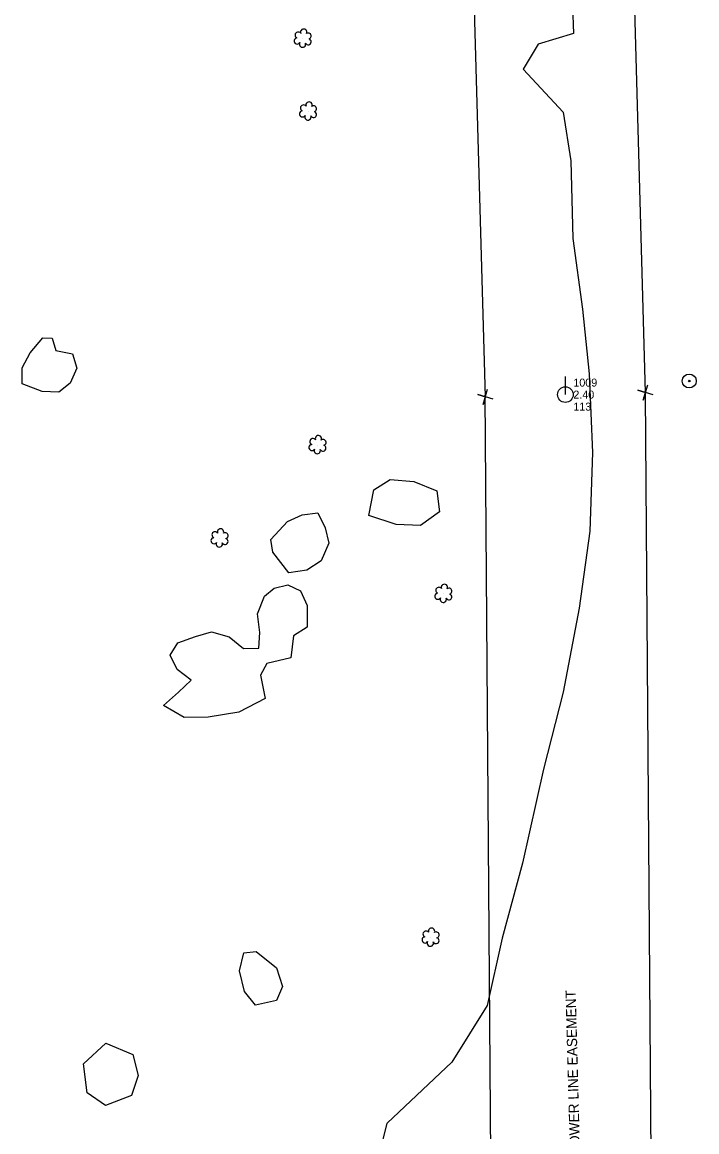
# Model space of a CAD drawing. Extents: x 3040896 to 3051146, y 687568 to 732976.
# Drawn here: x 3043563.5 to 3043774.2, y 723399.7 to 723746.3 of the extents above; entities that cross this region are included whole.
import ezdxf

# ---------------------------------------------------------------- set-up
doc = ezdxf.new("R2010")
doc.units = 0
for name, color, linetype in [('Exist Other Culture Anchor (Guy Wire) CELL', 7, 'Continuous'), ('Exist Other Culture Area Outline', 7, 'Continuous'), ('Exist Property Corner CELL', 7, 'Continuous'), ('Exist Right of Way Easement Line', 7, 'Continuous'), ('Exist Right of Way Easement Line Text', 7, 'Continuous'), ('Exist Right of Way Line', 7, 'Continuous'), ('Exist Utilities Power Pole CELL', 7, 'Continuous'), ('Exist Utilities Power Pole Cogo Comment', 7, 'Continuous'), ('Exist Utilities Power Pole Cogo Elevation', 7, 'Continuous'), ('Exist Utilities Power Pole Cogo Number', 7, 'Continuous'), ('Exist Vegetation Hedge Row', 7, 'Continuous'), ('Exist Vegetation Shrub CELL', 7, 'Continuous')]:
    doc.layers.add(name, color=color, linetype=linetype)

# ---------------------------------------------------------------- blocks, each defined once
blk = doc.blocks.new('EXIST UTILITIES POWER POLE')
at = {"layer": 'Exist Utilities Power Pole CELL'}
for q in [(0, 0.1125), (0, 0)]:
    blk.add_line((0, 0), q, dxfattribs=at)
blk.add_circle((0, 0), 0.049, dxfattribs=at)
blk = doc.blocks.new('EXIST OTHER CULTURE ANCHOR (GUY WIRE)')
at = {"layer": 'Exist Other Culture Anchor (Guy Wire) CELL'}
for radius in [0.0436, 0.0048]:
    blk.add_circle((0, 0), radius, dxfattribs=at)

msp = doc.modelspace()

# ---------------------------------------------------------------- linework, layer by layer
at = {"layer": 'Exist Other Culture Area Outline'}
for points in [[(3043735.38, 723751.37), (3043735.68, 723742.79), (3043724.64, 723739.49), (3043719.93, 723731.66), (3043732.46, 723718.23), (3043734.83, 723702.99), (3043735.42, 723678.74), (3043738.46, 723656.72), (3043740.54, 723636.45), (3043741.63, 723611.85), (3043740.73, 723587.29), (3043737.4, 723563.23), (3043732.4, 723537.04), (3043726.27, 723512.94), (3043719.69, 723483.55), (3043713.37, 723460.14), (3043708.66, 723439.11), (3043697.71, 723421.38), (3043677.5, 723402.39)], [(3043735.38, 723751.37), (3043735.68, 723742.79), (3043724.64, 723739.49), (3043719.93, 723731.66), (3043732.46, 723718.23), (3043734.83, 723702.99), (3043735.42, 723678.74), (3043738.46, 723656.72), (3043740.54, 723636.45), (3043741.63, 723611.85), (3043740.73, 723587.29), (3043737.4, 723563.23), (3043732.4, 723537.04), (3043726.27, 723512.94), (3043719.69, 723483.55), (3043713.37, 723460.14), (3043708.66, 723439.11), (3043697.71, 723421.38), (3043677.5, 723402.39)], [(3043675.07, 723392.63), (3043677.5, 723402.39)]]:
    msp.add_lwpolyline(points, dxfattribs=at)
at = {"layer": 'Exist Property Corner CELL'}
for p, q in [((3043708.14, 723629.3), (3043708.14, 723629.3)), ((3043758.12, 723630.69), (3043758.12, 723630.69))]:
    msp.add_line(p, q, dxfattribs=at)
for points in [[(3043760.52, 723629.97), (3043755.73, 723631.41), (3043758.12, 723630.69), (3043757.4, 723628.29), (3043758.84, 723633.08)], [(3043710.54, 723628.58), (3043705.75, 723630.02), (3043708.14, 723629.3), (3043707.42, 723626.9), (3043708.86, 723631.69)]]:
    msp.add_lwpolyline(points, dxfattribs=at)
at = {"layer": 'Exist Right of Way Easement Line'}
for p, q in [((3043758.12, 723630.69), (3043749.71, 723933.1)), ((3043708.14, 723629.3), (3043699.91, 723925.48)), ((3043710.32, 723331.47), (3043708.13, 723629.81)), ((3043760.32, 723331.79), (3043758.13, 723630.18))]:
    msp.add_line(p, q, dxfattribs=at)
at = {"layer": 'Exist Right of Way Line'}
msp.add_arc((3041005.18, 723332.08), 2815.07, 359.82749, 14.86726, dxfattribs=at)
at = {"layer": 'Exist Vegetation Hedge Row'}
for points in [[(3043563.53, 723633.37), (3043563.53, 723638.39), (3043565.96, 723643.08), (3043569.93, 723647.74), (3043572.91, 723647.6), (3043573.99, 723643.78), (3043579.21, 723642.72), (3043580.61, 723638.3), (3043578.5, 723633.58), (3043574.98, 723630.79), (3043569.8, 723630.92), (3043563.53, 723633.37)], [(3043563.53, 723633.37), (3043563.53, 723638.39), (3043565.96, 723643.08), (3043569.93, 723647.74), (3043572.91, 723647.6), (3043573.99, 723643.78), (3043579.21, 723642.72), (3043580.61, 723638.3), (3043578.5, 723633.58), (3043574.98, 723630.79), (3043569.8, 723630.92), (3043563.53, 723633.37)], [(3043671.76, 723592.19), (3043673.29, 723600.28), (3043678.39, 723603.42), (3043685.85, 723602.79), (3043692.99, 723599.89), (3043693.84, 723593.34), (3043687.89, 723589.06), (3043680.32, 723589.36), (3043671.76, 723592.19)], [(3043671.76, 723592.19), (3043673.29, 723600.28), (3043678.39, 723603.42), (3043685.85, 723602.79), (3043692.99, 723599.89), (3043693.84, 723593.34), (3043687.89, 723589.06), (3043680.32, 723589.36), (3043671.76, 723592.19)], [(3043646.33, 723590.33), (3043650.93, 723592.45), (3043655.88, 723593.04), (3043658.14, 723588.34), (3043659.23, 723583.56), (3043656.86, 723578.06), (3043652.42, 723575.15), (3043646.75, 723574.26), (3043641.8, 723580.8), (3043641.13, 723584.76), (3043646.33, 723590.33)], [(3043646.33, 723590.33), (3043650.93, 723592.45), (3043655.88, 723593.04), (3043658.14, 723588.34), (3043659.23, 723583.56), (3043656.86, 723578.06), (3043652.42, 723575.15), (3043646.75, 723574.26), (3043641.8, 723580.8), (3043641.13, 723584.76), (3043646.33, 723590.33)], [(3043650.39, 723568.69), (3043652.52, 723564.12), (3043652.46, 723557.28), (3043648.23, 723554.58), (3043647.36, 723547.72), (3043639.92, 723545.94), (3043637.96, 723542.37), (3043639.35, 723534.99), (3043631.14, 723530.79), (3043621.64, 723529.16), (3043614.11, 723529.13), (3043607.67, 723532.82), (3043612.29, 723537.06), (3043616.3, 723540.76), (3043611.96, 723544.11), (3043609.72, 723548.57), (3043612.17, 723552.42), (3043617.62, 723554.43), (3043622.67, 723555.87), (3043628.16, 723554.31), (3043632.61, 723550.68), (3043637.37, 723550.81), (3043637.74, 723555.62), (3043637.03, 723561.5), (3043639.15, 723567.02), (3043642.25, 723569.53), (3043646.42, 723570.58), (3043650.39, 723568.69)], [(3043650.39, 723568.69), (3043652.52, 723564.12), (3043652.46, 723557.28), (3043648.23, 723554.58), (3043647.36, 723547.72), (3043639.92, 723545.94), (3043637.96, 723542.37), (3043639.35, 723534.99), (3043631.14, 723530.79), (3043621.64, 723529.16), (3043614.11, 723529.13), (3043607.67, 723532.82), (3043612.29, 723537.06), (3043616.3, 723540.76), (3043611.96, 723544.11), (3043609.72, 723548.57), (3043612.17, 723552.42), (3043617.62, 723554.43), (3043622.67, 723555.87), (3043628.16, 723554.31), (3043632.61, 723550.68), (3043637.37, 723550.81), (3043637.74, 723555.62), (3043637.03, 723561.5), (3043639.15, 723567.02), (3043642.25, 723569.53), (3043646.42, 723570.58), (3043650.39, 723568.69)], [(3043636.63, 723455.98), (3043642.95, 723450.84), (3043644.76, 723445.08), (3043642.95, 723440.7), (3043636.36, 723439.27), (3043632.97, 723443.54), (3043631.34, 723449.98), (3043632.77, 723455.62), (3043636.63, 723455.98)], [(3043636.63, 723455.98), (3043642.95, 723450.84), (3043644.76, 723445.08), (3043642.95, 723440.7), (3043636.36, 723439.27), (3043632.97, 723443.54), (3043631.34, 723449.98), (3043632.77, 723455.62), (3043636.63, 723455.98)], [(3043597.64, 723410.96), (3043589.53, 723407.89), (3043583.81, 723411.88), (3043582.71, 723420.85), (3043589.66, 723427.37), (3043598.07, 723423.79), (3043599.73, 723417.25), (3043597.64, 723410.96)], [(3043597.64, 723410.96), (3043589.53, 723407.89), (3043583.81, 723411.88), (3043582.71, 723420.85), (3043589.66, 723427.37), (3043598.07, 723423.79), (3043599.73, 723417.25), (3043597.64, 723410.96)]]:
    msp.add_lwpolyline(points, dxfattribs=at)
at = {"layer": 'Exist Vegetation Shrub CELL'}
for p, q in [((3043651.18, 723741.17), (3043651.18, 723741.17)), ((3043651.18, 723741.17), (3043651.18, 723741.17)), ((3043652.85, 723718.42), (3043652.85, 723718.42)), ((3043652.85, 723718.42), (3043652.85, 723718.42)), ((3043655.8, 723614.17), (3043655.8, 723614.17)), ((3043655.8, 723614.17), (3043655.8, 723614.17)), ((3043625.22, 723585.04), (3043625.22, 723585.04)), ((3043625.22, 723585.04), (3043625.22, 723585.04)), ((3043695.11, 723567.71), (3043695.11, 723567.71)), ((3043695.11, 723567.71), (3043695.11, 723567.71)), ((3043691.11, 723460.3), (3043691.11, 723460.3)), ((3043691.11, 723460.3), (3043691.11, 723460.3))]:
    msp.add_line(p, q, dxfattribs=at)
for centre, radius, start, end in [((3043649.7, 723742.3), 0.968, 35.8908, 245.4216), ((3043649.7, 723742.3), 0.968, 35.8908, 245.4216), ((3043651.41, 723743.21), 0.99, 334.8391, 200.4717), ((3043651.41, 723743.21), 0.99, 334.8391, 200.4717), ((3043649.38, 723740.46), 0.955, 95.1099, 327.9534), ((3043649.38, 723740.46), 0.955, 95.1099, 327.9534), ((3043651.05, 723739.48), 0.984, 151.2797, 21.387), ((3043651.05, 723739.48), 0.984, 151.2797, 21.387), ((3043652.82, 723740.24), 0.937, 204.9913, 73.4601), ((3043652.82, 723740.24), 0.937, 204.9913, 73.4601), ((3043652.85, 723742.04), 0.929, 284.4567, 126.0861), ((3043652.85, 723742.04), 0.929, 284.4567, 126.0861), ((3043651.37, 723719.54), 0.968, 35.8908, 245.4216), ((3043651.37, 723719.54), 0.968, 35.8908, 245.4216), ((3043653.08, 723720.46), 0.99, 334.8391, 200.4717), ((3043653.08, 723720.46), 0.99, 334.8391, 200.4717), ((3043654.52, 723719.29), 0.929, 284.4567, 126.0861), ((3043654.52, 723719.29), 0.929, 284.4567, 126.0861), ((3043651.05, 723717.71), 0.955, 95.1099, 327.9534), ((3043651.05, 723717.71), 0.955, 95.1099, 327.9534), ((3043652.72, 723716.73), 0.984, 151.2797, 21.387), ((3043652.72, 723716.73), 0.984, 151.2797, 21.387), ((3043654.49, 723717.49), 0.937, 204.9913, 73.4601), ((3043654.49, 723717.49), 0.937, 204.9913, 73.4601), ((3043654.32, 723615.3), 0.968, 35.8908, 245.4216), ((3043654.32, 723615.3), 0.968, 35.8908, 245.4216), ((3043656.03, 723616.21), 0.99, 334.8391, 200.4717), ((3043656.03, 723616.21), 0.99, 334.8391, 200.4717), ((3043657.47, 723615.04), 0.929, 284.4567, 126.0861), ((3043657.47, 723615.04), 0.929, 284.4567, 126.0861), ((3043654, 723613.47), 0.955, 95.1099, 327.9534), ((3043654, 723613.47), 0.955, 95.1099, 327.9534), ((3043655.67, 723612.49), 0.984, 151.2797, 21.387), ((3043655.67, 723612.49), 0.984, 151.2797, 21.387), ((3043657.44, 723613.25), 0.937, 204.9913, 73.4601), ((3043657.44, 723613.25), 0.937, 204.9913, 73.4601), ((3043625.45, 723587.08), 0.99, 334.8391, 200.4717), ((3043625.45, 723587.08), 0.99, 334.8391, 200.4717), ((3043623.42, 723584.33), 0.955, 95.1099, 327.9534), ((3043623.42, 723584.33), 0.955, 95.1099, 327.9534), ((3043623.74, 723586.16), 0.968, 35.8908, 245.4216), ((3043623.74, 723586.16), 0.968, 35.8908, 245.4216), ((3043625.09, 723583.35), 0.984, 151.2797, 21.387), ((3043625.09, 723583.35), 0.984, 151.2797, 21.387), ((3043626.86, 723584.11), 0.937, 204.9913, 73.4601), ((3043626.86, 723584.11), 0.937, 204.9913, 73.4601), ((3043626.89, 723585.91), 0.929, 284.4567, 126.0861), ((3043626.89, 723585.91), 0.929, 284.4567, 126.0861), ((3043695.34, 723569.75), 0.99, 334.8391, 200.4717), ((3043695.34, 723569.75), 0.99, 334.8391, 200.4717), ((3043693.31, 723567.01), 0.955, 95.1099, 327.9534), ((3043693.31, 723567.01), 0.955, 95.1099, 327.9534), ((3043693.62, 723568.84), 0.968, 35.8908, 245.4216), ((3043693.62, 723568.84), 0.968, 35.8908, 245.4216), ((3043694.98, 723566.03), 0.984, 151.2797, 21.387), ((3043694.98, 723566.03), 0.984, 151.2797, 21.387), ((3043696.74, 723566.78), 0.937, 204.9913, 73.4601), ((3043696.74, 723566.78), 0.937, 204.9913, 73.4601), ((3043696.78, 723568.58), 0.929, 284.4567, 126.0861), ((3043696.78, 723568.58), 0.929, 284.4567, 126.0861), ((3043689.63, 723461.43), 0.968, 35.8908, 245.4216), ((3043689.63, 723461.43), 0.968, 35.8908, 245.4216), ((3043691.34, 723462.34), 0.99, 334.8391, 200.4717), ((3043691.34, 723462.34), 0.99, 334.8391, 200.4717), ((3043689.31, 723459.6), 0.955, 95.1099, 327.9534), ((3043689.31, 723459.6), 0.955, 95.1099, 327.9534), ((3043690.98, 723458.62), 0.984, 151.2797, 21.387), ((3043690.98, 723458.62), 0.984, 151.2797, 21.387), ((3043692.75, 723459.37), 0.937, 204.9913, 73.4601), ((3043692.75, 723459.37), 0.937, 204.9913, 73.4601), ((3043692.78, 723461.17), 0.929, 284.4567, 126.0861), ((3043692.78, 723461.17), 0.929, 284.4567, 126.0861)]:
    msp.add_arc(centre, radius, start, end, dxfattribs=at)

# ---------------------------------------------------------------- block references
at = {"layer": 'Exist Other Culture Anchor (Guy Wire) CELL', "xscale": 50, "yscale": 50}
msp.add_blockref('EXIST OTHER CULTURE ANCHOR (GUY WIRE)', (3043771.81, 723634.24), dxfattribs=at)
at = {"layer": 'Exist Utilities Power Pole CELL', "xscale": 50, "yscale": 50}
msp.add_blockref('EXIST UTILITIES POWER POLE', (3043733.13, 723629.99), dxfattribs=at)

# ---------------------------------------------------------------- texts
at = {"layer": 'Exist Right of Way Easement Line Text'}
msp.add_text("50' POWER LINE EASEMENT", height=3.2, rotation=91.5274, dxfattribs=at).set_placement((3043737.91, 723385.64))
at = {"layer": 'Exist Utilities Power Pole Cogo Comment'}
msp.add_text('113', height=2.5, dxfattribs=at).set_placement((3043735.63, 723624.99))
at = {"layer": 'Exist Utilities Power Pole Cogo Elevation'}
msp.add_text('2.40', height=2.5, dxfattribs=at).set_placement((3043735.63, 723628.74))
at = {"layer": 'Exist Utilities Power Pole Cogo Number'}
msp.add_text('1009', height=2.5, dxfattribs=at).set_placement((3043735.63, 723632.49))

doc.saveas('drawing.dxf')
